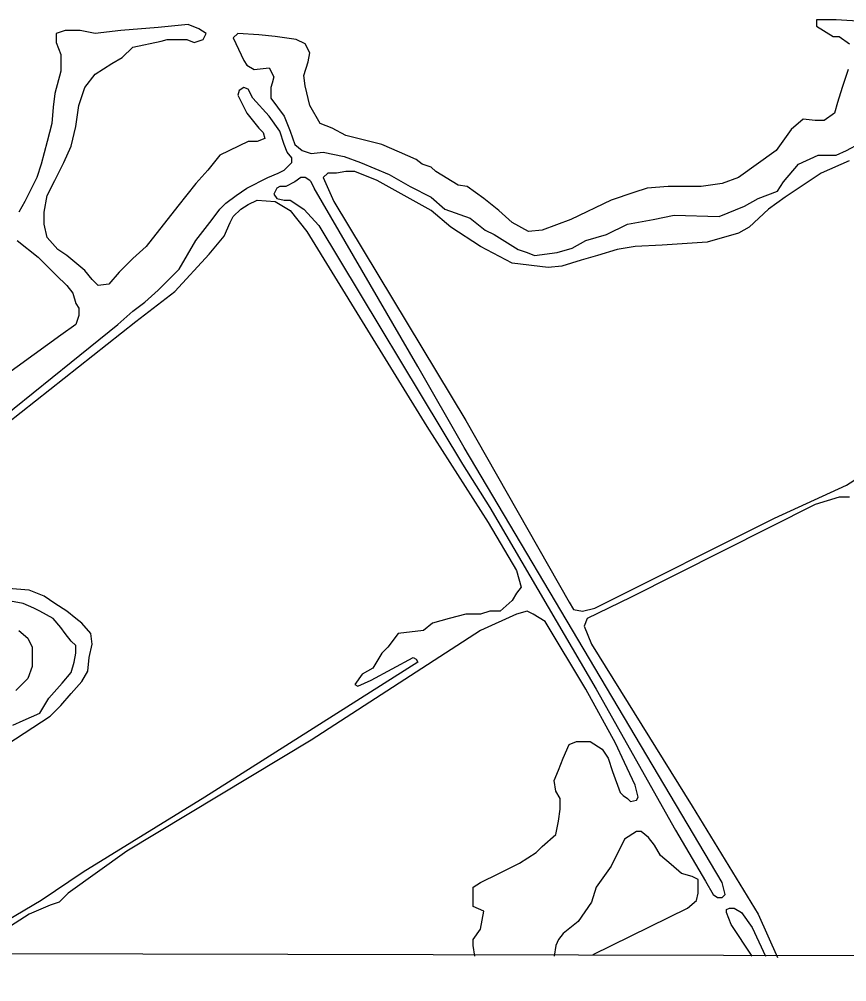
# Model space of a CAD drawing. Extents: x 3177185 to 3215018, y 812988 to 838321.
# Drawn here: x 3183543 to 3185567, y 818326 to 820680 of the extents above; entities that cross this region are included whole.
import ezdxf

# ---------------------------------------------------------------- set-up
doc = ezdxf.new("R2010")
doc.units = 0
doc.layers.add('V-GRID-FRAM', color=7, linetype='Continuous')
doc.layers.add('V-TOPO-SHOR', color=7, linetype='Continuous')

msp = doc.modelspace()

# ---------------------------------------------------------------- linework, layer by layer
at = {"layer": 'V-GRID-FRAM'}
msp.add_lwpolyline([(3181402.4, 836586.1), (3212801.6, 836513), (3212767.2, 818326.1), (3181352.2, 818399.3), (3181402.4, 836586.1)], dxfattribs=at)
at = {"layer": 'V-TOPO-SHOR'}
for points in [[(3185607.3, 820674.5), (3185541.2, 820678.2), (3185504.6, 820678.2), (3185493.6, 820678.2), (3185493.6, 820663.5), (3185533.9, 820637.8), (3185548.6, 820637.8), (3185574.3, 820619.5)], [(3183483.1, 819691.3), (3183670.2, 819841.7), (3183783.9, 819933.4), (3183820.6, 819966.4), (3183849.9, 819988.5), (3183883, 820017.8), (3183905, 820039.8), (3183934.3, 820069.2), (3183974.7, 820138.9), (3184015, 820190.2), (3184033.4, 820215.9), (3184048.1, 820230.6), (3184073.7, 820248.9), (3184099.4, 820267.3), (3184150.8, 820293), (3184176.5, 820304), (3184191.1, 820311.3), (3184209.5, 820329.6), (3184209.5, 820340.7), (3184198.5, 820355.3), (3184191.1, 820373.7), (3184180.1, 820406.7), (3184154.4, 820443.4), (3184114.1, 820487.4), (3184103.1, 820509.4), (3184092.1, 820513.1), (3184081.1, 820505.7), (3184077.4, 820494.7), (3184099.4, 820450.7), (3184128.8, 820414), (3184139.8, 820403), (3184143.4, 820388.3), (3184125.1, 820381), (3184103.1, 820381), (3184033.4, 820348), (3184004, 820311.3), (3183974.7, 820278.3), (3183930.7, 820223.3), (3183853.6, 820124.2), (3183820.6, 820094.8), (3183787.6, 820061.8), (3183761.9, 820032.5), (3183736.2, 820028.8), (3183721.5, 820043.5), (3183703.2, 820065.5), (3183659.2, 820102.2), (3183637.1, 820116.9), (3183611.5, 820146.2), (3183604.1, 820179.2), (3183604.1, 820208.6), (3183611.5, 820248.9), (3183629.8, 820285.6), (3183651.8, 820329.6), (3183670.2, 820370), (3183681.2, 820417.7), (3183688.5, 820469.1), (3183703.2, 820513.1), (3183728.9, 820546.1), (3183769.2, 820571.8), (3183794.9, 820586.5), (3183820.6, 820612.1), (3183890.3, 820626.8), (3183905, 820630.5), (3183952.7, 820630.5), (3183971, 820623.2), (3183993, 820630.5), (3184000.4, 820645.2), (3183982, 820656.2), (3183956.3, 820667.2), (3183883, 820659.8), (3183791.2, 820652.5), (3183728.9, 820645.2), (3183692.2, 820652.5), (3183655.5, 820652.5), (3183633.5, 820645.2), (3183633.5, 820623.2), (3183644.5, 820593.8), (3183644.5, 820553.4), (3183629.8, 820498.4), (3183626.1, 820465.4), (3183622.5, 820425), (3183611.5, 820381), (3183596.8, 820326), (3183585.8, 820293), (3183556.4, 820234.3), (3183541.8, 820208.6)], [(3185570.6, 820557.1), (3185555.9, 820513.1), (3185544.9, 820476.4), (3185537.6, 820450.7), (3185511.9, 820432.4), (3185489.9, 820432.4), (3185460.5, 820436), (3185431.2, 820410.4), (3185394.5, 820359), (3185302.8, 820293), (3185262.4, 820278.3), (3185211.1, 820270.9), (3185130.3, 820270.9), (3185079, 820267.3), (3185046, 820256.3), (3184990.9, 820237.9), (3184891.9, 820190.2), (3184822.2, 820164.6), (3184789.1, 820160.9), (3184748.8, 820182.9), (3184715.8, 820212.2), (3184679.1, 820241.6), (3184638.7, 820270.9), (3184616.7, 820274.6), (3184561.7, 820307.6), (3184550.7, 820318.6), (3184528.7, 820326), (3184514, 820337), (3184473.6, 820355.3), (3184429.6, 820373.7), (3184341.6, 820395.7), (3184308.5, 820414), (3184279.2, 820425), (3184253.5, 820469.1), (3184242.5, 820516.8), (3184238.8, 820542.4), (3184249.8, 820575.5), (3184253.5, 820597.5), (3184242.5, 820619.5), (3184220.5, 820630.5), (3184169.1, 820637.8), (3184128.8, 820641.5), (3184077.4, 820645.2), (3184066.4, 820634.2), (3184092.1, 820579.1), (3184099.4, 820568.1), (3184117.8, 820557.1), (3184154.4, 820560.8), (3184165.5, 820538.8), (3184161.8, 820524.1), (3184158.1, 820513.1), (3184158.1, 820487.4), (3184191.1, 820443.4), (3184205.8, 820406.7), (3184216.8, 820373.7), (3184235.2, 820359), (3184257.2, 820351.7), (3184286.5, 820355.3), (3184337.9, 820344.3), (3184378.2, 820329.6), (3184447.9, 820300.3), (3184499.3, 820270.9), (3184550.7, 820245.3), (3184583.7, 820215.9), (3184646.1, 820193.9), (3184682.8, 820164.6), (3184704.8, 820153.5), (3184763.5, 820116.9), (3184785.5, 820109.5), (3184803.8, 820102.2), (3184858.9, 820109.5), (3184895.5, 820120.5), (3184928.6, 820138.9), (3184979.9, 820153.5), (3185031.3, 820179.2), (3185093.7, 820190.2), (3185145, 820201.2), (3185255.1, 820197.6), (3185317.4, 820223.3), (3185350.5, 820241.6), (3185398.2, 820259.9), (3185412.8, 820282), (3185449.5, 820326), (3185497.2, 820348), (3185541.2, 820348), (3185566.9, 820359), (3185599.9, 820377.3)], [(3185573.3, 820333.7), (3185504.6, 820304), (3185416.5, 820245.3), (3185376.2, 820215.9), (3185328.5, 820171.9), (3185302.8, 820157.2), (3185225.7, 820135.2), (3185115.7, 820127.9), (3185049.6, 820124.2), (3185005.6, 820116.9), (3184957.9, 820102.2), (3184917.6, 820091.2), (3184869.9, 820076.5), (3184836.8, 820072.8), (3184748.8, 820083.8), (3184671.7, 820124.2), (3184598.4, 820171.9), (3184550.7, 820212.2), (3184418.6, 820285.6), (3184363.6, 820307.6), (3184341.6, 820307.6), (3184319.5, 820304), (3184297.5, 820304), (3184286.5, 820293), (3184312.2, 820234.3), (3184635.1, 819698.6), (3184888.2, 819254.7), (3184899.2, 819236.4), (3184921.2, 819232.7), (3184950.6, 819240), (3185390.8, 819460.1), (3185566.9, 819540.9), (3185596.3, 819559.2)], [(3183512.4, 819691.3), (3183827.9, 819940.8), (3183923.3, 820014.1), (3184007.7, 820105.9), (3184044.4, 820149.9), (3184059.1, 820182.9), (3184066.4, 820197.6), (3184084.7, 820215.9), (3184103.1, 820226.9), (3184125.1, 820237.9), (3184169.1, 820234.3), (3184205.8, 820212.2), (3184246.2, 820160.9), (3184381.9, 819940.8), (3184539.7, 819683.9), (3184690.1, 819449.1), (3184759.8, 819331.7), (3184770.8, 819291.4), (3184759.8, 819276.7), (3184748.8, 819258.4), (3184719.4, 819232.7), (3184693.8, 819232.7), (3184671.7, 819225.3), (3184635.1, 819225.3), (3184594.7, 819214.3), (3184554.3, 819203.3), (3184532.3, 819185), (3184470, 819177.7), (3184444.3, 819144.6), (3184429.6, 819130), (3184407.6, 819093.3), (3184381.9, 819078.6), (3184363.6, 819052.9), (3184370.9, 819049.2), (3184403.9, 819063.9), (3184506.6, 819119), (3184514, 819115.3), (3184517.7, 819107.9), (3183996.7, 818777.8), (3183699.5, 818594.3), (3183596.8, 818524.6), (3183365.7, 818388.9)], [(3183538.1, 820138.9), (3183589.5, 820098.5), (3183633.5, 820054.5), (3183659.2, 820028.8), (3183673.8, 820010.5), (3183681.2, 819984.8), (3183688.5, 819973.8), (3183688.5, 819955.4), (3183681.2, 819933.4), (3183644.5, 819907.7), (3183472.1, 819783)], [(3185574.3, 819511.5), (3185548.6, 819511.5), (3185489.9, 819493.2), (3185038.6, 819265.7), (3184932.2, 819214.3), (3184924.9, 819196), (3184943.2, 819152), (3185189, 818755.7), (3185350.5, 818491.6), (3185398.2, 818385.2)], [(3183512.4, 818906.2), (3183618.8, 818975.9), (3183644.5, 819001.5), (3183670.2, 819030.9), (3183695.8, 819060.2), (3183710.5, 819085.9), (3183714.2, 819119), (3183721.5, 819152), (3183717.9, 819177.7), (3183695.8, 819203.3), (3183681.2, 819214.3), (3183659.2, 819232.7), (3183629.8, 819251), (3183604.1, 819269.4), (3183567.4, 819284), (3183516.1, 819287.7)], [(3183527.1, 818953.9), (3183552.8, 818964.9), (3183593.1, 818983.2), (3183615.1, 819019.9), (3183648.2, 819056.6), (3183670.2, 819082.3), (3183677.5, 819107.9), (3183681.2, 819130), (3183681.2, 819148.3), (3183670.2, 819159.3), (3183655.5, 819177.7), (3183644.5, 819192.3), (3183626.1, 819214.3), (3183593.1, 819232.7), (3183578.4, 819240), (3183552.8, 819251), (3183512.4, 819258.4)], [(3184657.1, 818388.9), (3184653.4, 818414.5), (3184653.4, 818429.2), (3184671.7, 818454.9), (3184675.4, 818476.9), (3184679.1, 818498.9), (3184653.4, 818509.9), (3184653.4, 818528.3), (3184653.4, 818557.6), (3184671.7, 818568.6), (3184715.8, 818590.6), (3184767.1, 818616.3), (3184807.5, 818642), (3184822.2, 818656.7), (3184855.2, 818686), (3184862.5, 818719.1), (3184866.2, 818748.4), (3184866.2, 818774.1), (3184855.2, 818792.4), (3184851.5, 818818.1), (3184862.5, 818843.8), (3184873.5, 818873.1), (3184888.2, 818906.2), (3184906.5, 818913.5), (3184939.6, 818913.5), (3184968.9, 818895.2), (3184983.6, 818873.1), (3184994.6, 818840.1), (3185012.9, 818788.8), (3185020.3, 818781.4), (3185031.3, 818774.1), (3185038.6, 818766.7), (3185053.3, 818770.4), (3185057, 818777.8), (3185049.6, 818807.1), (3185023.9, 818862.1), (3185001.9, 818909.8), (3184928.6, 819041.9), (3184829.5, 819207), (3184800.2, 819225.3), (3184785.5, 819232.7), (3184759.8, 819225.3), (3184671.7, 819185), (3184257.2, 818917.2), (3183805.9, 818645.7), (3183662.8, 818543), (3183640.8, 818520.9), (3183618.8, 818513.6), (3183567.4, 818491.6), (3183486.7, 818440.2)], [(3183541.8, 819185), (3183563.8, 819166.6), (3183574.8, 819144.6), (3183574.8, 819126.3), (3183574.8, 819096.9), (3183563.8, 819067.6), (3183534.4, 819038.2)], [(3184946.9, 818392.5), (3185178, 818506.3), (3185200, 818524.6), (3185203.7, 818543), (3185203.7, 818557.6), (3185203.7, 818576), (3185189, 818583.3), (3185163.4, 818590.6), (3185137.7, 818612.7), (3185112, 818634.7), (3185097.3, 818660.4), (3185082.6, 818678.7), (3185064.3, 818693.4), (3185053.3, 818693.4), (3185023.9, 818675), (3184990.9, 818609), (3184954.2, 818557.6), (3184943.2, 818520.9), (3184910.2, 818473.2), (3184873.5, 818443.9), (3184862.5, 818429.2), (3184855.2, 818414.5), (3184851.5, 818388.9)], [(3185335.8, 818388.9), (3185284.4, 818465.9), (3185273.4, 818495.3), (3185273.4, 818502.6), (3185280.8, 818506.3), (3185291.8, 818506.3), (3185310.1, 818495.3), (3185335.8, 818458.6), (3185368.8, 818388.9)]]:
    msp.add_lwpolyline(points, dxfattribs=at)
msp.add_lwpolyline([(3184517.7, 819830.7), (3184264.5, 820267.3), (3184257.2, 820282), (3184253.5, 820285.6), (3184242.5, 820293), (3184231.5, 820293), (3184231.5, 820293), (3184216.8, 820282), (3184194.8, 820270.9), (3184180.1, 820270.9), (3184172.8, 820267.3), (3184165.5, 820252.6), (3184172.8, 820241.6), (3184191.1, 820237.9), (3184205.8, 820237.9), (3184238.8, 820215.9), (3184275.5, 820175.6), (3184627.7, 819592.2), (3184693.8, 819485.8), (3184954.2, 819041.9), (3185148.7, 818697), (3185222.1, 818572.3), (3185240.4, 818539.3), (3185251.4, 818531.9), (3185262.4, 818531.9), (3185269.8, 818539.3), (3185262.4, 818568.6), (3184979.9, 819045.6), (3184631.4, 819632.6)], close=True, dxfattribs=at)

doc.saveas('drawing.dxf')
